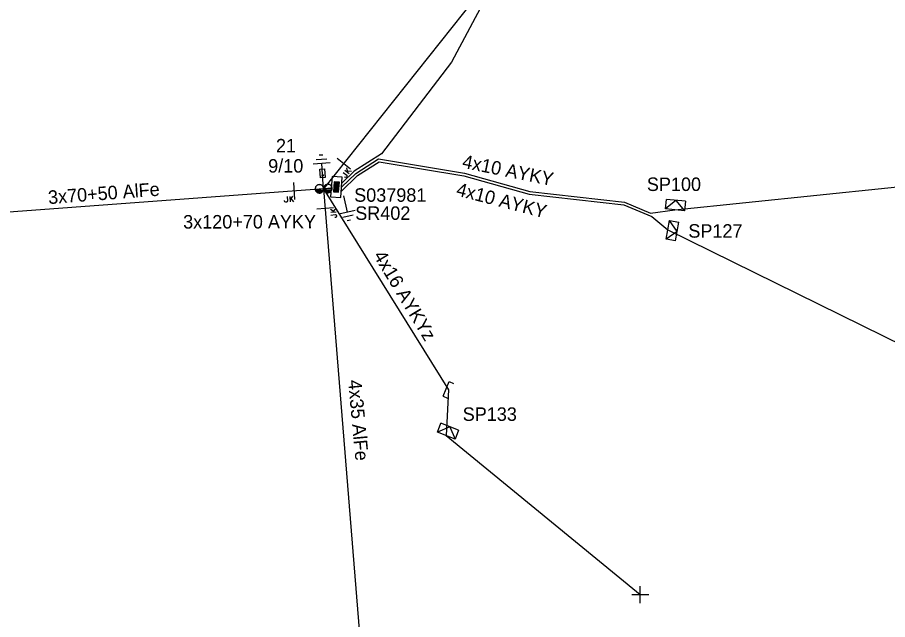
# Model space of a CAD drawing. Extents: x -748492 to -735633, y -1146251 to -1139940.
# Drawn here: x -742294.7 to -742230.2, y -1141292.2 to -1141247.6 of the extents above; entities that cross this region are included whole.
import ezdxf

# ---------------------------------------------------------------- set-up
doc = ezdxf.new("R2010")
doc.units = 0
for name, color, linetype in [('Vrstva 1', 7, 'Continuous'), ('Vrstva 12', 7, 'Continuous'), ('Vrstva 13', 7, 'Continuous'), ('Vrstva 14', 7, 'Continuous'), ('Vrstva 15', 7, 'Continuous'), ('Vrstva 16', 7, 'Continuous'), ('Vrstva 18', 7, 'Continuous'), ('Vrstva 2', 7, 'Continuous'), ('Vrstva 28', 7, 'Continuous'), ('Vrstva 29', 7, 'Continuous'), ('Vrstva 30', 7, 'Continuous'), ('Vrstva 31', 7, 'Continuous'), ('Vrstva 33', 7, 'Continuous'), ('Vrstva 34', 7, 'Continuous'), ('Vrstva 5', 7, 'Continuous'), ('Vrstva 52', 7, 'Continuous'), ('Vrstva 54', 7, 'Continuous'), ('Vrstva 55', 7, 'Continuous'), ('Vrstva 59', 7, 'Continuous'), ('Vrstva 6', 7, 'Continuous'), ('Vrstva 8', 7, 'Continuous'), ('Vrstva 9', 7, 'Continuous')]:
    doc.layers.add(name, color=color, linetype=linetype)

# ---------------------------------------------------------------- blocks, each defined once
blk = doc.blocks.new('NN450')
at = {"layer": 'Vrstva 2'}
for points in [[(0, 0), (0, 0.07), (-0.01, 0.13), (-0.03, 0.19), (-0.05, 0.25), (-0.08, 0.31), (-0.12, 0.37), (-0.16, 0.42), (-0.21, 0.46), (-0.26, 0.51), (-0.31, 0.54), (-0.37, 0.57), (-0.43, 0.59), (-0.5, 0.61), (-0.56, 0.62), (-0.63, 0.62), (-0.69, 0.62), (-0.75, 0.61), (-0.82, 0.59), (-0.88, 0.57), (-0.94, 0.54), (-0.99, 0.51), (-1.04, 0.46), (-1.09, 0.42), (-1.13, 0.37), (-1.17, 0.31), (-1.2, 0.25), (-1.22, 0.19), (-1.24, 0.13), (-1.25, 0.07), (-1.25, 0), (-1.25, -0.07), (-1.24, -0.13), (-1.22, -0.19), (-1.2, -0.25), (-1.17, -0.31), (-1.13, -0.37), (-1.09, -0.42), (-1.04, -0.46), (-0.99, -0.51), (-0.94, -0.54), (-0.88, -0.57), (-0.82, -0.59), (-0.75, -0.61), (-0.69, -0.62), (-0.62, -0.63), (-0.56, -0.62), (-0.5, -0.61), (-0.43, -0.59), (-0.37, -0.57), (-0.31, -0.54), (-0.26, -0.51), (-0.21, -0.46), (-0.16, -0.42), (-0.12, -0.37), (-0.08, -0.31), (-0.05, -0.25), (-0.03, -0.19), (-0.01, -0.13), (0, -0.07), (0, 0)], [(1.25, 0), (1.25, 0.07), (1.24, 0.13), (1.22, 0.19), (1.2, 0.25), (1.17, 0.31), (1.13, 0.37), (1.09, 0.42), (1.04, 0.46), (0.99, 0.51), (0.94, 0.54), (0.88, 0.57), (0.82, 0.59), (0.75, 0.61), (0.69, 0.62), (0.62, 0.62), (0.56, 0.62), (0.5, 0.61), (0.43, 0.59), (0.37, 0.57), (0.31, 0.54), (0.26, 0.51), (0.21, 0.46), (0.16, 0.42), (0.12, 0.37), (0.08, 0.31), (0.05, 0.25), (0.03, 0.19), (0.01, 0.13), (0, 0.07), (0, 0), (0, -0.07), (0.01, -0.13), (0.03, -0.19), (0.05, -0.25), (0.08, -0.31), (0.12, -0.37), (0.16, -0.42), (0.21, -0.46), (0.26, -0.51), (0.31, -0.54), (0.37, -0.57), (0.43, -0.59), (0.5, -0.61), (0.56, -0.62), (0.63, -0.63), (0.69, -0.62), (0.75, -0.61), (0.82, -0.59), (0.88, -0.57), (0.94, -0.54), (0.99, -0.51), (1.04, -0.46), (1.09, -0.42), (1.13, -0.37), (1.17, -0.31), (1.2, -0.25), (1.22, -0.19), (1.24, -0.13), (1.25, -0.07), (1.25, 0)], [(-1.25, 0), (1.25, 0)], [(-1.23, -0.16), (-0.02, -0.16)], [(-1.16, -0.32), (-0.09, -0.32)], [(-1.03, -0.47), (-0.22, -0.47)], [(0.02, -0.16), (1.23, -0.16)], [(0.09, -0.32), (1.16, -0.32)], [(0.22, -0.47), (1.03, -0.47)]]:
    blk.add_lwpolyline(points, dxfattribs=at)
blk = doc.blocks.new('NN840')
at = {"layer": 'Vrstva 15'}
for points in [[(0.003, 0.619), (0.003, -0.631)], [(-0.538, -0.385), (-0.538, -0.71)], [(-0.332, -0.385), (-0.332, -0.798)], [(-0.332, -0.641), (-0.125, -0.385)], [(-0.263, -0.557), (-0.091, -0.798)], [(-0.745, -0.71), (-0.745, -0.66)], [(-0.73, -0.764), (-0.745, -0.71)], [(-0.657, -0.798), (-0.73, -0.764)], [(-0.627, -0.798), (-0.657, -0.798)], [(-0.558, -0.764), (-0.627, -0.798)], [(-0.538, -0.71), (-0.558, -0.764)]]:
    blk.add_lwpolyline(points, dxfattribs=at)
blk = doc.blocks.new('NN800')
at = {"layer": 'Vrstva 1'}
for points in [[(-0.442, 0.442), (0.442, -0.442)], [(-0.442, -0.442), (0.442, 0.442)]]:
    blk.add_lwpolyline(points, dxfattribs=at)
blk = doc.blocks.new('NN820')
at = {"layer": 'Vrstva 13'}
for points in [[(-0.003, 0.004), (-0.003, -1.049)], [(-0.165, -0.813), (0.165, -0.813)], [(-0.165, -1.473), (-0.165, -0.813)], [(-0.003, -1.049), (-0.062, -0.926)], [(-0.003, -1.049), (0.057, -0.926)], [(0.165, -0.813), (0.165, -1.473)], [(0.165, -1.473), (-0.165, -1.473)], [(-0.003, -1.473), (-0.003, -1.871)]]:
    blk.add_lwpolyline(points, dxfattribs=at)
blk = doc.blocks.new('NN620')
at = {"layer": 'Vrstva 8'}
for points in [[(0.752, 0.004), (-0.748, 0.004)], [(-0.748, 0.004), (-0.748, -0.746)], [(0.752, -0.746), (0.752, 0.004)], [(0.368, -0.18), (-0.376, -0.18)], [(-0.376, -0.18), (-0.376, -0.558)], [(-0.376, -0.558), (0.368, -0.558)], [(0.321, -0.227), (-0.329, -0.227)], [(-0.329, -0.227), (-0.329, -0.51)], [(-0.329, -0.51), (0.321, -0.51)], [(0.274, -0.274), (-0.281, -0.274)], [(-0.281, -0.274), (-0.281, -0.463)], [(-0.281, -0.463), (0.274, -0.463)], [(0.227, -0.321), (-0.234, -0.321)], [(-0.234, -0.321), (-0.234, -0.416)], [(-0.234, -0.416), (0.227, -0.416)], [(-0.193, -0.369), (0.185, -0.369)], [(0.227, -0.416), (0.227, -0.321)], [(0.274, -0.463), (0.274, -0.274)], [(0.321, -0.51), (0.321, -0.227)], [(0.368, -0.558), (0.368, -0.18)], [(-0.748, -0.746), (0.752, -0.746)]]:
    blk.add_lwpolyline(points, dxfattribs=at)
blk = doc.blocks.new('NN630')
at = {"layer": 'Vrstva 9'}
for points in [[(-0.003, -0.7), (-0.703, 0)], [(-0.703, -0.7), (-0.703, 0), (0.697, 0), (0.697, -0.7)], [(-0.003, -0.7), (0.697, 0)], [(-0.703, -0.7), (0.697, -0.7)]]:
    blk.add_lwpolyline(points, dxfattribs=at)
blk = doc.blocks.new('NN810')
at = {"layer": 'Vrstva 14'}
for points in [[(0.004, -0.64), (0.004, -1.89)], [(0.629, -1.89), (-0.621, -1.89)], [(0.388, -2.2), (-0.399, -2.2)], [(0.004, -2.515), (-0.124, -2.515)], [(0.137, -2.515), (0.004, -2.515)]]:
    blk.add_lwpolyline(points, dxfattribs=at)
blk = doc.blocks.new('NN515')
at = {"layer": 'Vrstva 2'}
for points in [[(-0.59, 0.176), (0.591, 0.176)], [(-0.59, 0.176), (-0.59, -0.179)], [(0.591, 0.176), (0.591, -0.179)]]:
    blk.add_lwpolyline(points, dxfattribs=at)

msp = doc.modelspace()

# ---------------------------------------------------------------- linework, layer by layer
at = {"layer": 'Vrstva 1'}
for points in [[(-742236.988, -1141178.156), (-742243.93, -1141208.5), (-742254.69, -1141238.53), (-742271.98, -1141260.29)], [(-742271.98, -1141260.29), (-742299.67, -1141262.36)], [(-742271.98, -1141260.29), (-742269.13, -1141295.73), (-742255.17, -1141326.15), (-742231.93, -1141358.03), (-742211.11, -1141373.32), (-742186.97, -1141390.44)]]:
    msp.add_lwpolyline(points, dxfattribs=at)
at = {"layer": 'Vrstva 5'}
for points in [[(-742235.96, -1141176.59), (-742235.88, -1141177.3), (-742238.75, -1141185.48), (-742241.74, -1141193.28), (-742244.4, -1141203.46), (-742247.34, -1141211.53), (-742250.61, -1141219.75), (-742251.4, -1141223.77), (-742253.92, -1141232.16), (-742257.46, -1141241.45), (-742262.49, -1141250.91), (-742267.685, -1141257.706), (-742269.714, -1141259.002), (-742270.64, -1141259.893)], [(-742271.353, -1141260.242), (-742271.98, -1141260.29)]]:
    msp.add_lwpolyline(points, dxfattribs=at)
at = {"layer": 'Vrstva 52'}
for points in [[(-742270.68, -1141260.487), (-742269.466, -1141259.318), (-742267.871, -1141258.299), (-742261.572, -1141259.348), (-742256.729, -1141260.688), (-742249.716, -1141261.498), (-742247.656, -1141262.364), (-742246.46, -1141263.34)], [(-742270.66, -1141260.19), (-742269.59, -1141259.16), (-742267.914, -1141258.09), (-742261.528, -1141259.152), (-742256.691, -1141260.492), (-742249.664, -1141261.302), (-742247.738, -1141262.112), (-742245.93, -1141261.85)]]:
    msp.add_lwpolyline(points, dxfattribs=at)
at = {"layer": 'Vrstva 54'}
msp.add_lwpolyline([(-742271.98, -1141260.29), (-742262.73, -1141275.2), (-742262.89, -1141278.59)], dxfattribs=at)
at = {"layer": 'Vrstva 59'}
for points in [[(-742245.93, -1141261.85), (-742219.63, -1141259.13)], [(-742246.46, -1141263.34), (-742222.5, -1141275.13)], [(-742262.89, -1141278.59), (-742248.5, -1141290.38)]]:
    msp.add_lwpolyline(points, dxfattribs=at)

# ---------------------------------------------------------------- block references
at = {"layer": 'Vrstva 13', "xscale": 0.5000000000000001, "yscale": 0.5, "rotation": 2.357259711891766}
msp.add_blockref('NN450', (-742271.98, -1141260.29), dxfattribs=at)
at = {"layer": 'Vrstva 13', "rotation": 67.8849275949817}
msp.add_blockref('NN515', (-742262.73, -1141275.2), dxfattribs=at)
at = {"layer": 'Vrstva 15'}
for p, rotation in [((-742271.98, -1141260.29), -175.78153728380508), ((-742270.659, -1141260.189), 12.65284399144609)]:
    msp.add_blockref('NN810', p, dxfattribs=dict(at, rotation=rotation))
at = {"layer": 'Vrstva 16', "rotation": -175.7829271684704}
msp.add_blockref('NN820', (-742271.98, -1141260.29), dxfattribs=at)
at = {"layer": 'Vrstva 18'}
for p, rotation in [((-742270.492, -1141258.418), 51.530146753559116), ((-742274.178, -1141260.454), 4.275264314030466), ((-742271.864, -1141261.737), 94.59769538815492)]:
    msp.add_blockref('NN840', p, dxfattribs=dict(at, rotation=rotation))
at = {"layer": 'Vrstva 28', "rotation": -94.26713306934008}
msp.add_blockref('NN620', (-742270.66, -1141260.19), dxfattribs=at)
at = {"layer": 'Vrstva 31'}
for p, rotation in [((-742245.93, -1141261.85), 174.1063391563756), ((-742246.46, -1141263.34), 80.60104990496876), ((-742262.89, -1141278.59), 158.47292082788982)]:
    msp.add_blockref('NN630', p, dxfattribs=dict(at, rotation=rotation))
at = {"layer": 'Vrstva 34', "rotation": 45}
msp.add_blockref('NN800', (-742248.5, -1141290.38), dxfattribs=at)

# ---------------------------------------------------------------- texts
at = {"layer": 'Vrstva 12'}
msp.add_text('9/10', height=1, rotation=359.978, dxfattribs=at).set_placement((-742276.09, -1141259.099))
at = {"layer": 'Vrstva 14'}
msp.add_text('21', height=1, rotation=359.964, dxfattribs=at).set_placement((-742275.513, -1141257.602))
at = {"layer": 'Vrstva 2'}
for s, rotation, p in [('3x70+50 AlFe', 4.345, (-742292.37, -1141261.436)), ('4x35 AlFe', 275.307, (-742270.172, -1141274.501))]:
    msp.add_text(s, height=1, rotation=rotation, dxfattribs=at).set_placement(p)
at = {"layer": 'Vrstva 29'}
msp.add_text('S037981', height=1, rotation=359.965, dxfattribs=at).set_placement((-742269.715, -1141261.261))
at = {"layer": 'Vrstva 30'}
msp.add_text('SR402', height=1, rotation=0.001, dxfattribs=at).set_placement((-742269.637, -1141262.601))
at = {"layer": 'Vrstva 33'}
for s, rotation, p in [('SP100', 0.01, (-742248.013, -1141260.462)), ('SP127', 359.961, (-742244.938, -1141263.921)), ('SP133', 0.005, (-742261.668, -1141277.502))]:
    msp.add_text(s, height=1, rotation=rotation, dxfattribs=at).set_placement(p)
at = {"layer": 'Vrstva 54'}
for rotation, p in [(348.493, (-742261.757, -1141258.732)), (345.487, (-742262.212, -1141260.78))]:
    msp.add_text('4x10 AYKY', height=1, rotation=rotation, dxfattribs=at).set_placement(p)
at = {"layer": 'Vrstva 55'}
msp.add_text('4x16 AYKYz', height=1, rotation=301.079, dxfattribs=at).set_placement((-742268.316, -1141265.251))
at = {"layer": 'Vrstva 6'}
msp.add_text('3x120+70 AYKY', height=1, rotation=0.044, dxfattribs=at).set_placement((-742282.394, -1141263.245))

doc.saveas('drawing.dxf')
